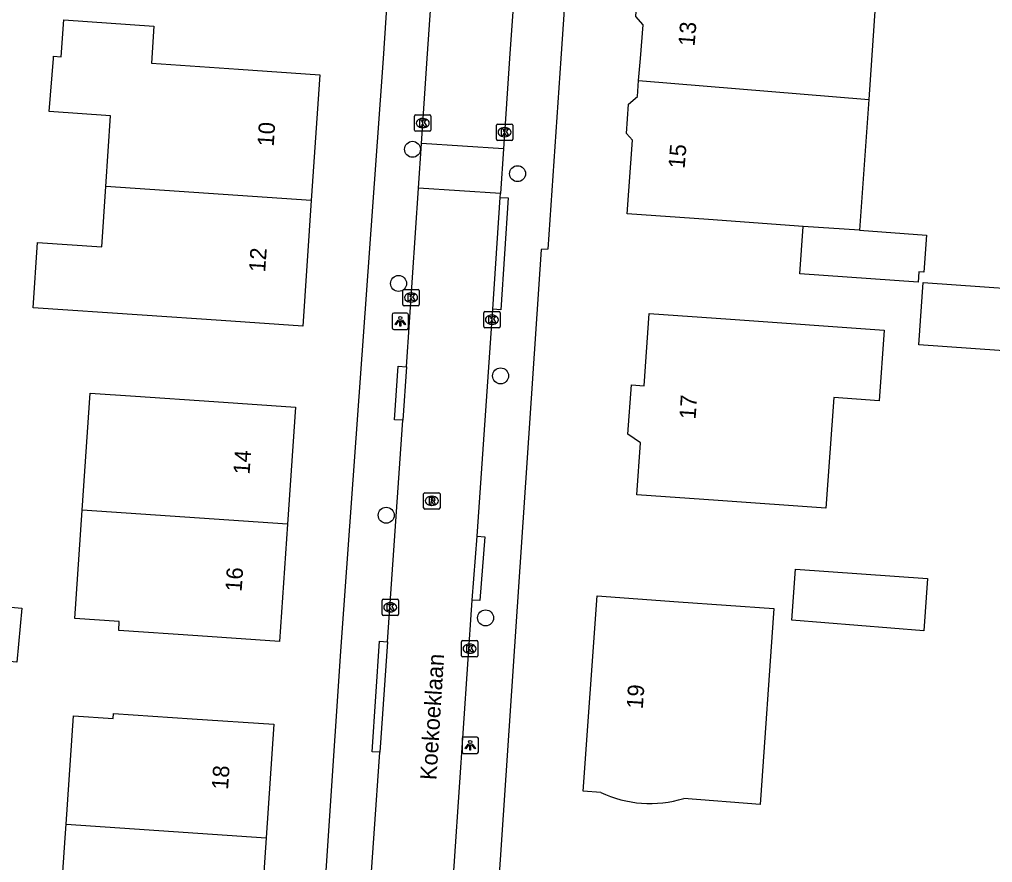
# Model space of a CAD drawing. Extents: x 161772 to 163123, y 383092 to 383917.
# Drawn here: x 162297.6 to 162357.1, y 383700.8 to 383752.4 of the extents above; entities that cross this region are included whole.
import ezdxf

# ---------------------------------------------------------------- set-up
doc = ezdxf.new("R2010")
doc.units = 0
for name, color, linetype in [('IMGEO_Boom', 7, 'Continuous'), ('IMGEO_Kolk', 7, 'Continuous'), ('IMGEO_Lichtpunt', 7, 'Continuous'), ('IMGEO_Openbare_ruimte_label', 7, 'Continuous'), ('IMGEO_Pand', 7, 'Continuous'), ('IMGEO_Pand_nummerreeks', 7, 'Continuous'), ('IMGEO_Rijbaan_lokaal_open', 7, 'Continuous'), ('IMGEO_Rioolput', 7, 'Continuous'), ('IMGEO_Voetpad_open', 7, 'Continuous')]:
    doc.layers.add(name, color=color, linetype=linetype)

msp = doc.modelspace()

# ---------------------------------------------------------------- linework, layer by layer
at = {"layer": 'IMGEO_Boom'}
for centre in [(162321.644, 383744.434), (162328.073, 383742.944), (162320.793, 383736.224), (162327.037, 383730.571), (162320.033, 383722.041), (162326.116, 383715.758)]:
    msp.add_circle(centre, 0.489, dxfattribs=at)
at = {"layer": 'IMGEO_Kolk'}
for p, q in [((162321.77, 383745.614), (162321.77, 383746.466)), ((162321.845, 383746.54), (162322.697, 383746.54)), ((162322.258, 383746.32), (162322.283, 383746.32)), ((162322.771, 383746.466), (162322.771, 383745.614)), ((162322.697, 383745.54), (162321.845, 383745.54)), ((162322.281, 383745.76), (162322.256, 383745.76)), ((162326.779, 383745.056), (162326.779, 383745.908)), ((162326.854, 383745.982), (162327.706, 383745.982)), ((162327.267, 383745.762), (162327.292, 383745.762)), ((162327.78, 383745.908), (162327.78, 383745.056)), ((162327.706, 383744.982), (162326.854, 383744.982)), ((162327.29, 383745.202), (162327.265, 383745.202)), ((162321.129, 383735.864), (162321.981, 383735.864)), ((162321.054, 383734.938), (162321.054, 383735.79)), ((162321.542, 383735.644), (162321.567, 383735.644)), ((162322.055, 383735.79), (162322.055, 383734.938)), ((162321.981, 383734.864), (162321.129, 383734.864)), ((162321.565, 383735.084), (162321.54, 383735.084)), ((162326.002, 383733.582), (162326.002, 383734.434)), ((162326.077, 383734.508), (162326.929, 383734.508)), ((162326.49, 383734.288), (162326.515, 383734.288)), ((162327.003, 383734.434), (162327.003, 383733.582)), ((162326.929, 383733.508), (162326.077, 383733.508)), ((162326.513, 383733.728), (162326.488, 383733.728)), ((162319.782, 383715.981), (162319.782, 383716.833)), ((162319.857, 383716.907), (162320.709, 383716.907)), ((162320.783, 383716.833), (162320.783, 383715.981)), ((162320.27, 383716.687), (162320.295, 383716.687)), ((162320.709, 383715.907), (162319.857, 383715.907)), ((162320.293, 383716.127), (162320.268, 383716.127)), ((162324.639, 383713.448), (162324.639, 383714.3)), ((162324.714, 383714.374), (162325.566, 383714.374)), ((162325.127, 383714.154), (162325.152, 383714.154)), ((162325.64, 383714.3), (162325.64, 383713.448)), ((162325.566, 383713.374), (162324.714, 383713.374)), ((162325.15, 383713.594), (162325.125, 383713.594))]:
    msp.add_line(p, q, dxfattribs=at)
for points in [[(162321.77, 383745.614), (162321.77, 383746.466)], [(162321.845, 383746.54), (162322.697, 383746.54)], [(162322.091, 383746.24), (162322.214, 383746.24), (162322.214, 383746.089), (162322.344, 383746.24), (162322.508, 383746.24), (162322.362, 383746.089), (162322.515, 383745.84), (162322.363, 383745.84), (162322.278, 383746.004), (162322.214, 383745.937), (162322.214, 383745.84), (162322.091, 383745.84), (162322.091, 383746.24)], [(162322.771, 383746.466), (162322.771, 383745.614)], [(162322.697, 383745.54), (162321.845, 383745.54)], [(162326.779, 383745.056), (162326.779, 383745.908)], [(162326.854, 383745.982), (162327.706, 383745.982)], [(162327.1, 383745.682), (162327.223, 383745.682), (162327.223, 383745.531), (162327.353, 383745.682), (162327.517, 383745.682), (162327.371, 383745.531), (162327.524, 383745.282), (162327.372, 383745.282), (162327.287, 383745.446), (162327.223, 383745.379), (162327.223, 383745.282), (162327.1, 383745.282), (162327.1, 383745.682)], [(162327.78, 383745.908), (162327.78, 383745.056)], [(162327.706, 383744.982), (162326.854, 383744.982)], [(162321.129, 383735.864), (162321.981, 383735.864)], [(162321.054, 383734.938), (162321.054, 383735.79)], [(162321.375, 383735.564), (162321.498, 383735.564), (162321.498, 383735.413), (162321.628, 383735.564), (162321.792, 383735.564), (162321.646, 383735.413), (162321.799, 383735.164), (162321.647, 383735.164), (162321.562, 383735.328), (162321.498, 383735.261), (162321.498, 383735.164), (162321.375, 383735.164), (162321.375, 383735.564)], [(162322.055, 383735.79), (162322.055, 383734.938)], [(162321.981, 383734.864), (162321.129, 383734.864)], [(162326.002, 383733.582), (162326.002, 383734.434)], [(162326.077, 383734.508), (162326.929, 383734.508)], [(162326.323, 383734.208), (162326.446, 383734.208), (162326.446, 383734.057), (162326.576, 383734.208), (162326.74, 383734.208), (162326.594, 383734.057), (162326.747, 383733.808), (162326.595, 383733.808), (162326.51, 383733.972), (162326.446, 383733.905), (162326.446, 383733.808), (162326.323, 383733.808), (162326.323, 383734.208)], [(162327.003, 383734.434), (162327.003, 383733.582)], [(162326.929, 383733.508), (162326.077, 383733.508)], [(162319.782, 383715.981), (162319.782, 383716.833)], [(162319.857, 383716.907), (162320.709, 383716.907)], [(162320.783, 383716.833), (162320.783, 383715.981)], [(162320.103, 383716.607), (162320.226, 383716.607), (162320.226, 383716.456), (162320.356, 383716.607), (162320.52, 383716.607), (162320.374, 383716.456), (162320.527, 383716.207), (162320.375, 383716.207), (162320.29, 383716.371), (162320.226, 383716.304), (162320.226, 383716.207), (162320.103, 383716.207), (162320.103, 383716.607)], [(162320.709, 383715.907), (162319.857, 383715.907)], [(162324.639, 383713.448), (162324.639, 383714.3)], [(162324.714, 383714.374), (162325.566, 383714.374)], [(162324.96, 383714.074), (162325.083, 383714.074), (162325.083, 383713.923), (162325.213, 383714.074), (162325.377, 383714.074), (162325.231, 383713.923), (162325.384, 383713.674), (162325.232, 383713.674), (162325.147, 383713.838), (162325.083, 383713.771), (162325.083, 383713.674), (162324.96, 383713.674), (162324.96, 383714.074)], [(162325.64, 383714.3), (162325.64, 383713.448)], [(162325.566, 383713.374), (162324.714, 383713.374)]]:
    msp.add_lwpolyline(points, dxfattribs=at)
for centre, start, end in [((162321.847, 383746.464), 91.55205, 178.44795), ((162321.847, 383746.464), 91.55205, 178.44795), ((162322.695, 383746.464), 1.55205, 88.44795), ((162322.695, 383746.464), 1.55205, 88.44795), ((162321.847, 383745.616), 181.55205, 268.44795), ((162321.847, 383745.616), 181.55205, 268.44795), ((162322.695, 383745.616), 271.55205, 358.44795), ((162322.695, 383745.616), 271.55205, 358.44795), ((162326.856, 383745.906), 91.55205, 178.44795), ((162326.856, 383745.906), 91.55205, 178.44795), ((162327.704, 383745.906), 1.55205, 88.44795), ((162327.704, 383745.906), 1.55205, 88.44795), ((162326.856, 383745.058), 181.55205, 268.44795), ((162326.856, 383745.058), 181.55205, 268.44795), ((162327.704, 383745.058), 271.55205, 358.44795), ((162327.704, 383745.058), 271.55205, 358.44795), ((162321.131, 383735.788), 91.55205, 178.44795), ((162321.131, 383735.788), 91.55205, 178.44795), ((162321.979, 383735.788), 1.55205, 88.44795), ((162321.979, 383735.788), 1.55205, 88.44795), ((162321.131, 383734.94), 181.55205, 268.44795), ((162321.131, 383734.94), 181.55205, 268.44795), ((162321.979, 383734.94), 271.55205, 358.44795), ((162321.979, 383734.94), 271.55205, 358.44795), ((162326.079, 383734.432), 91.55205, 178.44795), ((162326.079, 383734.432), 91.55205, 178.44795), ((162326.927, 383734.432), 1.55205, 88.44795), ((162326.927, 383734.432), 1.55205, 88.44795), ((162326.079, 383733.584), 181.55205, 268.44795), ((162326.079, 383733.584), 181.55205, 268.44795), ((162326.927, 383733.584), 271.55205, 358.44795), ((162326.927, 383733.584), 271.55205, 358.44795), ((162319.859, 383716.831), 91.55205, 178.44795), ((162319.859, 383716.831), 91.55205, 178.44795), ((162320.707, 383716.831), 1.55205, 88.44795), ((162320.707, 383716.831), 1.55205, 88.44795), ((162319.859, 383715.983), 181.55205, 268.44795), ((162319.859, 383715.983), 181.55205, 268.44795), ((162320.707, 383715.983), 271.55205, 358.44795), ((162320.707, 383715.983), 271.55205, 358.44795), ((162324.716, 383714.298), 91.55205, 178.44795), ((162324.716, 383714.298), 91.55205, 178.44795), ((162325.564, 383714.298), 1.55205, 88.44795), ((162325.564, 383714.298), 1.55205, 88.44795), ((162324.716, 383713.45), 181.55205, 268.44795), ((162324.716, 383713.45), 181.55205, 268.44795), ((162325.564, 383713.45), 271.55205, 358.44795), ((162325.564, 383713.45), 271.55205, 358.44795)]:
    msp.add_arc(centre, 0.0765, start, end, dxfattribs=at)
for centre, major_axis, ratio, start_param, end_param in [((162322.257, 383746.04), (-0.387, 0.002), 0.722429, 4.712389, 7.853982), ((162322.282, 383746.04), (-0.39, 0.002), 0.717154, 1.570796, 4.712389), ((162327.266, 383745.482), (-0.387, 0.002), 0.722429, 4.712389, 7.853982), ((162327.291, 383745.482), (-0.39, 0.002), 0.717154, 1.570796, 4.712389), ((162321.541, 383735.364), (-0.387, 0.002), 0.722429, 4.712389, 7.853982), ((162321.566, 383735.364), (-0.39, 0.002), 0.717154, 1.570796, 4.712389), ((162326.489, 383734.008), (-0.387, 0.002), 0.722429, 4.712389, 7.853982), ((162326.514, 383734.008), (-0.39, 0.002), 0.717154, 1.570796, 4.712389), ((162320.269, 383716.407), (-0.387, 0.002), 0.722429, 4.712389, 7.853982), ((162320.294, 383716.407), (-0.39, 0.002), 0.717154, 1.570796, 4.712389), ((162325.126, 383713.874), (-0.387, 0.002), 0.722429, 4.712389, 7.853982), ((162325.151, 383713.874), (-0.39, 0.002), 0.717154, 1.570796, 4.712389)]:
    msp.add_ellipse(centre, major_axis=major_axis, ratio=ratio, start_param=start_param, end_param=end_param, dxfattribs=at)
at = {"layer": 'IMGEO_Lichtpunt'}
for p, q in [((162320.399, 383734.315), (162320.399, 383733.508)), ((162320.399, 383734.315), (162320.399, 383733.508)), ((162321.301, 383734.41), (162320.493, 383734.41)), ((162321.301, 383734.41), (162320.493, 383734.41)), ((162321.395, 383733.508), (162321.395, 383734.315)), ((162321.395, 383733.508), (162321.395, 383734.315)), ((162320.493, 383733.414), (162321.301, 383733.414)), ((162320.493, 383733.414), (162321.301, 383733.414)), ((162325.583, 383708.465), (162324.775, 383708.465)), ((162325.583, 383708.465), (162324.775, 383708.465)), ((162324.681, 383708.37), (162324.681, 383707.563)), ((162324.681, 383708.37), (162324.681, 383707.563)), ((162325.677, 383707.563), (162325.677, 383708.37)), ((162325.677, 383707.563), (162325.677, 383708.37)), ((162324.775, 383707.469), (162325.583, 383707.469)), ((162324.775, 383707.469), (162325.583, 383707.469))]:
    msp.add_line(p, q, dxfattribs=at)
for points in [[(162320.773, 383733.979), (162320.812, 383733.951), (162320.624, 383733.689), (162320.586, 383733.716), (162320.773, 383733.979)], [(162320.875, 383733.931), (162320.922, 383733.931), (162320.922, 383733.609), (162320.875, 383733.609), (162320.875, 383733.931)], [(162320.985, 383733.951), (162321.023, 383733.978), (162321.21, 383733.716), (162321.171, 383733.688), (162320.985, 383733.951)], [(162325.055, 383708.034), (162325.094, 383708.006), (162324.906, 383707.744), (162324.868, 383707.771), (162325.055, 383708.034)], [(162325.157, 383707.986), (162325.204, 383707.986), (162325.204, 383707.664), (162325.157, 383707.664), (162325.157, 383707.986)], [(162325.267, 383708.006), (162325.305, 383708.033), (162325.492, 383707.771), (162325.453, 383707.743), (162325.267, 383708.006)]]:
    msp.add_lwpolyline(points, dxfattribs=at)
for centre in [(162320.898, 383734.113), (162325.18, 383708.168)]:
    msp.add_circle(centre, 0.0994, dxfattribs=at)
for centre, start, end in [((162320.493, 383734.315), 90, 180), ((162320.493, 383734.315), 90, 180), ((162321.301, 383734.315), 0, 90), ((162321.301, 383734.315), 0, 90), ((162320.493, 383733.508), 180, 270), ((162320.493, 383733.508), 180, 270), ((162321.301, 383733.508), 270, 0), ((162321.301, 383733.508), 270, 360), ((162324.775, 383708.37), 90, 180), ((162324.775, 383708.37), 90, 180), ((162325.583, 383708.37), 0, 90), ((162325.583, 383708.37), 0, 90), ((162324.775, 383707.563), 180, 270), ((162324.775, 383707.563), 180, 270), ((162325.583, 383707.563), 270, 0), ((162325.583, 383707.563), 270, 360)]:
    msp.add_arc(centre, 0.0946, start, end, dxfattribs=at)
at = {"layer": 'IMGEO_Pand'}
for points in [[(162335.486, 383748.636), (162335.596, 383750), (162335.762, 383752.056), (162335.317, 383752.566), (162335.42, 383754.067), (162335.939, 383754.52), (162336.003, 383755.459), (162340.992, 383755.118), (162346.452, 383754.744), (162346.623, 383757.255), (162347.67, 383757.183)], [(162350.6, 383756.983), (162353.537, 383756.782), (162353.359, 383754.182), (162350.052, 383754.409), (162349.578, 383747.485)], [(162302.872, 383742.151), (162303.166, 383746.487), (162299.403, 383746.742), (162299.661, 383750), (162299.672, 383750.137), (162300.148, 383750.103), (162300.308, 383752.363), (162305.822, 383751.973), (162305.662, 383749.713), (162310.984, 383749.336), (162315.971, 383748.985), (162315.45, 383741.3)], [(162345.559, 383739.721), (162339.77, 383740.13), (162334.782, 383740.482), (162335.1, 383744.992), (162334.742, 383745.404), (162334.87, 383747.206), (162335.409, 383747.674), (162335.486, 383748.636)], [(162335.486, 383748.636), (162349.578, 383747.485)], [(162349.578, 383747.485), (162349.013, 383739.477)], [(162315.45, 383741.3), (162314.929, 383733.617), (162309.941, 383733.955), (162305.103, 383734.283), (162298.425, 383734.735), (162298.696, 383738.734), (162302.623, 383738.468), (162302.872, 383742.151)], [(162315.45, 383741.3), (162302.872, 383742.151)], [(162349.013, 383739.477), (162353.109, 383739.188), (162352.95, 383736.92), (162352.634, 383736.939), (162352.595, 383736.307), (162345.354, 383736.819), (162345.559, 383739.721)], [(162349.013, 383739.477), (162345.559, 383739.721)], [(162352.635, 383732.473), (162352.905, 383736.285), (162362.148, 383735.632), (162362.012, 383733.715), (162362.544, 383732.881), (162362.466, 383731.778), (162352.635, 383732.473)], [(162350.213, 383729.047), (162347.425, 383729.244), (162346.947, 383722.475), (162340.353, 383722.94), (162335.365, 383723.292), (162335.59, 383726.483), (162334.826, 383726.999), (162335.04, 383730.023), (162335.815, 383729.968), (162336.127, 383734.389), (162341.115, 383734.037), (162350.519, 383733.372), (162350.213, 383729.047)], [(162301.419, 383722.343), (162301.905, 383729.514), (162304.69, 383729.325), (162309.487, 383729), (162314.475, 383728.662), (162313.989, 383721.488)], [(162313.989, 383721.488), (162313.503, 383714.317), (162308.515, 383714.655), (162303.661, 383714.984), (162303.699, 383715.545), (162300.971, 383715.729), (162301.419, 383722.343)], [(162313.989, 383721.488), (162301.419, 383722.343)], [(162353.172, 383718.167), (162352.947, 383714.975), (162344.862, 383715.616), (162345.083, 383718.738), (162353.172, 383718.167)], [(162288.253, 383713.871), (162288.804, 383717.152), (162297.73, 383716.357), (162297.436, 383713.053), (162293.462, 383713.407)], [(162333.162, 383705.084), (162332.094, 383705.161), (162332.937, 383717.1), (162337.925, 383716.748), (162343.77, 383716.335), (162342.923, 383704.335)], [(162300.44, 383703.136), (162300.889, 383709.766), (162303.331, 383709.601), (162303.352, 383709.916), (162308.161, 383709.591), (162313.149, 383709.253), (162312.679, 383702.308)], [(162342.923, 383704.335), (162338.248, 383704.707)], [(162312.679, 383702.308), (162312.208, 383695.359), (162307.22, 383695.697), (162302.923, 383695.892), (162302.938, 383696.111), (162299.978, 383696.311), (162300.384, 383702.301), (162300.44, 383703.136)], [(162300.44, 383703.136), (162312.679, 383702.308)]]:
    msp.add_lwpolyline(points, dxfattribs=at)
msp.add_arc((162336.188, 383711.414), 7.016, 244.44944, 287.07196, dxfattribs=at)
at = {"layer": 'IMGEO_Rijbaan_lokaal_open'}
for points in [[(162322.2, 383744.798), (162322.549, 383750), (162325.316, 383789.988)], [(162327.904, 383754.6), (162327.587, 383750), (162327.215, 383744.461)], [(162322.016, 383742.063), (162322.2, 383744.798)], [(162327.215, 383744.461), (162322.2, 383744.798)], [(162327.215, 383744.461), (162327.031, 383741.726)], [(162321.282, 383731.126), (162322.016, 383742.063)], [(162327.031, 383741.726), (162322.016, 383742.063)], [(162326.555, 383734.645), (162327.015, 383741.486)], [(162327.015, 383741.486), (162327.031, 383741.726)], [(162325.594, 383720.759), (162326.555, 383734.645)], [(162321.282, 383731.126), (162321.062, 383727.852)], [(162320.113, 383714.297), (162321.062, 383727.852)], [(162325.296, 383716.851), (162325.594, 383720.759)], [(162323.98, 383697.26), (162325.296, 383716.851)], [(162320.113, 383714.297), (162319.639, 383707.534)], [(162318.944, 383697.598), (162319.639, 383707.534)]]:
    msp.add_lwpolyline(points, dxfattribs=at)
at = {"layer": 'IMGEO_Rioolput'}
for p, q in [((162322.402, 383723.42), (162323.254, 383723.42)), ((162322.327, 383722.494), (162322.327, 383723.346)), ((162322.815, 383723.2), (162322.84, 383723.2)), ((162323.328, 383723.346), (162323.328, 383722.494)), ((162323.254, 383722.42), (162322.402, 383722.42)), ((162322.838, 383722.64), (162322.813, 383722.64))]:
    msp.add_line(p, q, dxfattribs=at)
for points in [[(162322.402, 383723.42), (162323.254, 383723.42)], [(162322.327, 383722.494), (162322.327, 383723.346)], [(162322.916, 383723.118), (162322.664, 383723.12), (162322.664, 383722.72)], [(162322.664, 383722.72), (162322.788, 383722.72), (162322.788, 383722.882), (162322.799, 383722.882)], [(162322.842, 383723.039), (162322.788, 383723.039), (162322.788, 383722.958)], [(162322.788, 383722.958), (162322.84, 383722.958)], [(162322.846, 383722.853), (162322.917, 383722.72), (162323.057, 383722.72), (162322.992, 383722.846)], [(162323.328, 383723.346), (162323.328, 383722.494)], [(162323.254, 383722.42), (162322.402, 383722.42)]]:
    msp.add_lwpolyline(points, dxfattribs=at)
for centre, radius, start, end in [((162322.404, 383723.344), 0.0765, 91.55205, 178.44795), ((162322.404, 383723.344), 0.0765, 91.55205, 178.44795), ((162323.252, 383723.344), 0.0765, 1.55205, 88.44795), ((162323.252, 383723.344), 0.0765, 1.55205, 88.44795), ((162322.798, 383722.829), 0.0533, 26.02933, 88.69889), ((162322.824, 383723.147), 0.19, 274.7715, 282.96867), ((162322.848, 383722.943), 0.0964, 77.00612, 93.18647), ((162322.862, 383723), 0.0378, 276.66336, 79.67722), ((162322.915, 383723.008), 0.109, 350.36119, 89.41601), ((162322.913, 383723.008), 0.112, 277.58423, 350.98172), ((162322.897, 383722.793), 0.108, 29.51342, 73.79051), ((162322.404, 383722.496), 0.0765, 181.55205, 268.44795), ((162322.404, 383722.496), 0.0765, 181.55205, 268.44795), ((162323.252, 383722.496), 0.0765, 271.55205, 358.44795), ((162323.252, 383722.496), 0.0765, 271.55205, 358.44795)]:
    msp.add_arc(centre, radius, start, end, dxfattribs=at)
for centre, major_axis, ratio, start_param, end_param in [((162322.814, 383722.92), (-0.387, 0.002), 0.722429, 4.712389, 7.853982), ((162322.839, 383722.92), (-0.39, 0.002), 0.717154, 1.570796, 4.712389)]:
    msp.add_ellipse(centre, major_axis=major_axis, ratio=ratio, start_param=start_param, end_param=end_param, dxfattribs=at)
at = {"layer": 'IMGEO_Voetpad_open'}
for points in [[(162334.385, 383803.507), (162330.73, 383750), (162329.933, 383738.33), (162329.513, 383738.311), (162323.298, 383645.721), (162324.273, 383644.745)], [(162310.606, 383642.128), (162312.79, 383644.774), (162313.196, 383652.957), (162317.249, 383713.725), (162319.862, 383750), (162321.727, 383778.3), (162322.139, 383797.223)], [(162327.015, 383741.486), (162327.499, 383741.457), (162327.044, 383734.616), (162326.555, 383734.645)], [(162321.062, 383727.852), (162320.547, 383727.883), (162320.758, 383731.158), (162321.282, 383731.126)], [(162325.594, 383720.759), (162326.081, 383720.722), (162325.767, 383716.815), (162325.296, 383716.851)], [(162319.639, 383707.534), (162319.171, 383707.562), (162319.616, 383714.327), (162320.113, 383714.297)]]:
    msp.add_lwpolyline(points, dxfattribs=at)

# ---------------------------------------------------------------- texts
at = {"layer": 'IMGEO_Openbare_ruimte_label'}
msp.add_text('Koekoeklaan', height=1, rotation=86.44511, dxfattribs=at).set_placement((162323.104, 383705.817))
at = {"layer": 'IMGEO_Pand_nummerreeks'}
for s, rotation, p in [('13', 85.34206, (162338.907, 383750.716)), ('10', 86.12129, (162313.146, 383744.583)), ('15', 85.34206, (162338.297, 383743.228)), ('12', 86.1211, (162312.625, 383736.893)), ('17', 86.07183, (162338.968, 383727.885)), ('14', 86.12363, (162311.669, 383724.513)), ('16', 86.12363, (162311.183, 383717.34)), ('19', 85.96111, (162335.736, 383710.166)), ('18', 86.12544, (162310.35, 383705.219))]:
    msp.add_text(s, height=1, rotation=rotation, dxfattribs=at).set_placement(p)

doc.saveas('drawing.dxf')
